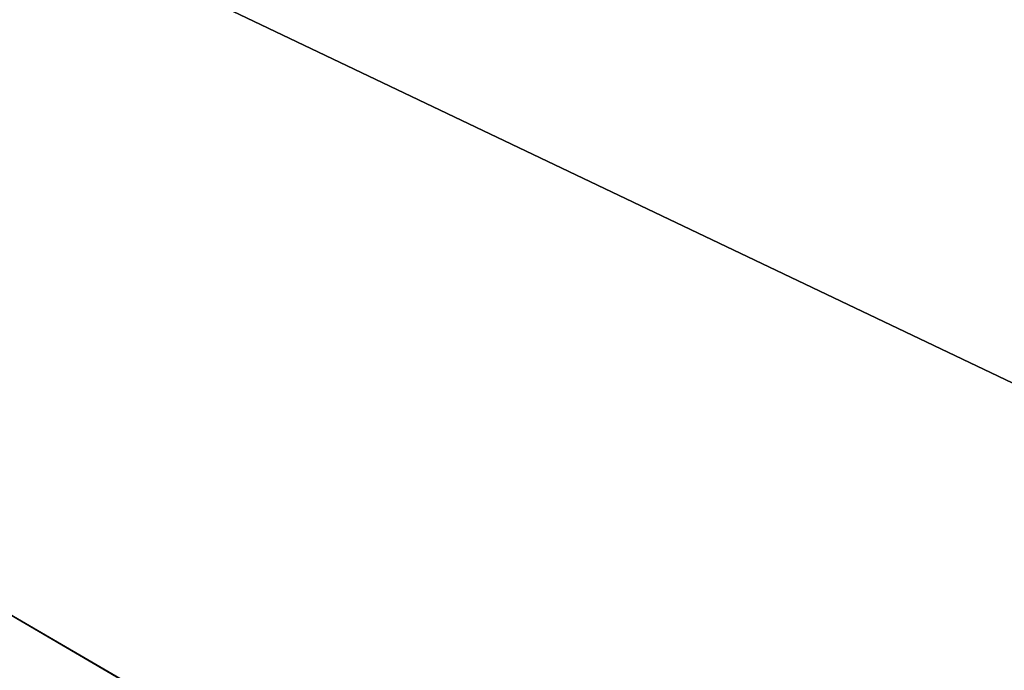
# Model space of a CAD drawing. Extents: x -200 to 200, y -433 to 356.
# Tile 457 of 656: x 3.048 to 3.504, y -240.308 to -240.006. Entities that reach past the tile are written whole.
import ezdxf

# ---------------------------------------------------------------- set-up
doc = ezdxf.new("R2010")
doc.units = 0
doc.header["$LTSCALE"] = 13.670324
for name, color, linetype in [('101', 7, 'CONTINUOUS'), ('8', 7, 'CONTINUOUS'), ('80', 7, 'CONTINUOUS'), ('81', 7, 'CONTINUOUS'), ('83', 7, 'CONTINUOUS'), ('956', 7, 'CONTINUOUS'), ('965', 7, 'CONTINUOUS')]:
    doc.layers.add(name, color=color, linetype=linetype)

msp = doc.modelspace()

# ---------------------------------------------------------------- linework, layer by layer
at = {"layer": '101', "color": 7, "linetype": 'CONTINUOUS'}
for points in [[(0, -237.5, 16.65), (9.82914, -243.19363, 16.65), (0, -237.79289, 15.94289), (0, -237.5, 16.65)], [(9.82914, -243.19363, 16.65), (0, -238.5, 15.65), (0, -237.79289, 15.94289), (9.82914, -243.19363, 16.65)], [(9.02198, -243.78393, 15.65), (0, -238.5, 15.65), (9.82914, -243.19363, 16.65), (9.02198, -243.78393, 15.65)]]:
    msp.add_3dface(points, dxfattribs=at)
at = {"layer": '8', "color": 7, "linetype": 'CONTINUOUS'}
for points in [[(160, -240, 11), (-160, -240, 11), (-160, -251), (160, -240, 11)], [(-160, -240, -11), (160, -251), (-160, -251), (-160, -240, -11)], [(160, -251), (160, -240, 11), (-160, -251), (160, -251)], [(160, -240, -11), (160, -251), (-160, -240, -11), (160, -240, -11)]]:
    msp.add_3dface(points, dxfattribs=at)
at = {"layer": '80', "color": 7, "linetype": 'CONTINUOUS'}
for points in [[(14.36393, -257.50872, 68.65), (0, -237.6, 68.65), (0, -239.14168, 68.65), (14.36393, -257.50872, 68.65)], [(14.36393, -257.50872, 68.65), (0, -239.14168, 68.65), (12.85708, -258.80258, 68.65), (14.36393, -257.50872, 68.65)]]:
    msp.add_3dface(points, dxfattribs=at)
at = {"layer": '81', "color": 7, "linetype": 'CONTINUOUS'}
msp.add_3dface([(0, -238.5, 15.65), (9.02198, -243.78393, 15.65), (0, -241.4, 15.65), (0, -238.5, 15.65)], dxfattribs=at)
at = {"layer": '83', "color": 7, "linetype": 'CONTINUOUS'}
for points in [[(0, -237.5, 56.75), (14.46484, -257.50375, 68.55), (3.51969, -238.14302, 55.37323), (0, -237.5, 56.75)], [(0, -237.5, 16.65), (4.08968, -238.37289, 27.05004), (9.82914, -243.19363, 16.65), (0, -237.5, 16.65)], [(0, -237.5, 56.75), (0, -237.5, 68.55), (14.46484, -257.50375, 68.55), (0, -237.5, 56.75)]]:
    msp.add_3dface(points, dxfattribs=at)
at = {"layer": '956', "color": 7, "linetype": 'CONTINUOUS'}
for points in [[(0, -237.5, 68.55), (14.36393, -257.50872, 68.65), (14.46484, -257.50375, 68.55), (0, -237.5, 68.55)], [(14.36393, -257.50872, 68.65), (0, -237.5, 68.55), (0, -237.52929, 68.62071), (14.36393, -257.50872, 68.65)], [(0, -237.6, 68.65), (14.36393, -257.50872, 68.65), (0, -237.52929, 68.62071), (0, -237.6, 68.65)]]:
    msp.add_3dface(points, dxfattribs=at)
at = {"layer": '965', "color": 7, "linetype": 'CONTINUOUS'}
for points in [[(12.85708, -258.80258, 68.65), (0, -239.14168, 68.65), (6.81241, -245.77302, 68.55), (12.85708, -258.80258, 68.65)], [(0, -239.14168, 68.65), (0, -240.36642, 68.62499), (6.81241, -245.77302, 68.55), (0, -239.14168, 68.65)]]:
    msp.add_3dface(points, dxfattribs=at)

doc.saveas('drawing.dxf')
